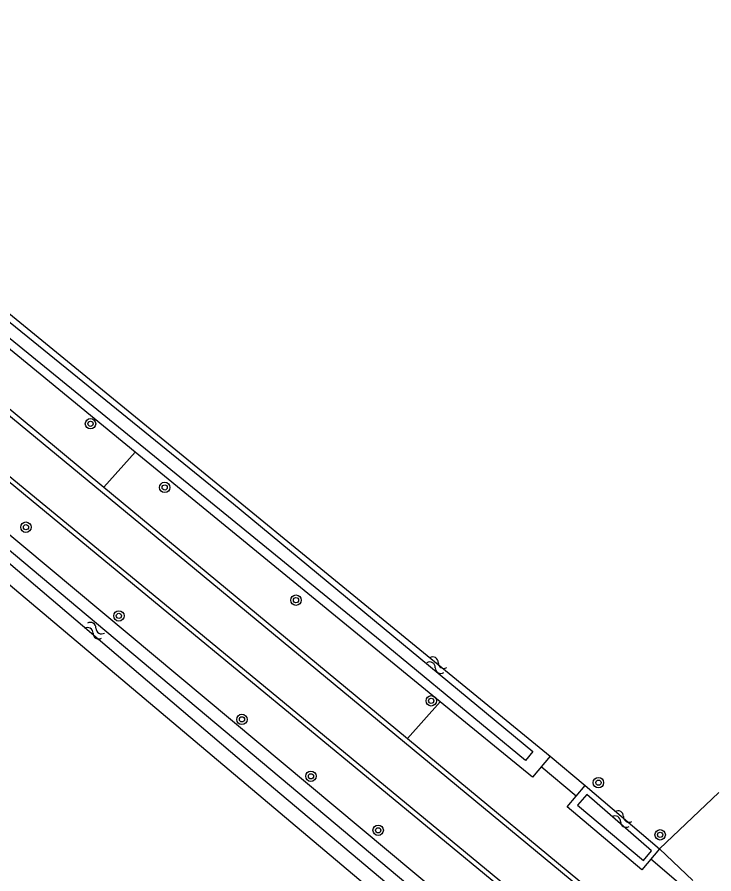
# Model space of a CAD drawing. Extents: x 137999 to 141000, y 397500 to 400501.
# Drawn here: x 139694.9 to 139748.4, y 400328.5 to 400394.2 of the extents above; entities that cross this region are included whole.
import ezdxf

# ---------------------------------------------------------------- set-up
doc = ezdxf.new("R2010")
doc.units = 0
for name, color, linetype in [('gg-knt-bronhoudergrens', 7, 'Continuous'), ('gg-knt-verharding', 7, 'Continuous'), ('gg-kntw-bovenkant insteek waterloop', 7, 'Continuous'), ('gg-kntw-waterlijn', 7, 'Continuous'), ('gg-kwrk-duiker nz buis', 7, 'Continuous'), ('gt-grn-groengrens', 7, 'Continuous'), ('gt-symb-boom', 7, 'Continuous'), ('gt-symb-watersymbool', 7, 'Continuous')]:
    doc.layers.add(name, color=color, linetype=linetype)

# ---------------------------------------------------------------- blocks, each defined once
blk = doc.blocks.new('gt0-WA')
at = {"layer": 'gt-symb-watersymbool'}
for centre, start, end in [((-0.323, 0.022), 28.07249, 151.92751), ((0.427, 0.422), 208.07248, 331.92751), ((-0.323, -0.428), 28.07249, 151.92751), ((0.427, -0.028), 208.07248, 331.92751)]:
    blk.add_arc(centre, 0.425, start, end, dxfattribs=at)
blk = doc.blocks.new('gt0-BOOM')
at = {"layer": 'gt-symb-boom'}
for radius in [0.4, 0.2]:
    blk.add_circle((0, 0), radius, dxfattribs=at)

msp = doc.modelspace()

# ---------------------------------------------------------------- linework, layer by layer
at = {"layer": 'gg-knt-bronhoudergrens'}
msp.add_line((139748.799, 400334.731), (139744.25, 400330.404), dxfattribs=at)
at = {"layer": 'gg-knt-verharding'}
msp.add_line((139663.776, 400389.394), (139701.594, 400358.136), dxfattribs=at)
for points in [[(139795.765, 400279.685), (139795.567, 400279.832), (139777.151, 400295.046), (139740.776, 400325.229), (139708.54, 400351.868), (139663.521, 400389.031)], [(139756.382, 400307.216), (139738.262, 400322.31), (139705.989, 400348.913), (139660.91, 400386.088), (139661.096, 400386.288)], [(139661.096, 400386.288), (139706.243, 400349.183), (139738.559, 400322.538), (139775.125, 400292.119), (139793.155, 400276.789)], [(139701.594, 400358.136), (139708.708, 400352.256), (139724.891, 400338.871)], [(139724.891, 400338.871), (139741.09, 400325.472), (139748.27, 400319.516)]]:
    msp.add_lwpolyline(points, dxfattribs=at)
at = {"layer": 'gg-kntw-bovenkant insteek waterloop'}
for p, q in [((139734.626, 400316.74), (139643.557, 400393.327)), ((139736.884, 400318.983), (139650.938, 400390.683)), ((139676.234, 400386.216), (139735.848, 400337.503)), ((139727.399, 400341.679), (139703.979, 400360.824)), ((139738.522, 400335.245), (139744.25, 400330.404))]:
    msp.add_line(p, q, dxfattribs=at)
for points in [[(139703.979, 400360.824), (139674.962, 400384.635), (139676.234, 400386.216)], [(139735.848, 400337.503), (139734.483, 400335.888), (139727.399, 400341.679)], [(139744.25, 400330.404), (139742.885, 400328.789), (139737.157, 400333.63), (139738.522, 400335.245)]]:
    msp.add_lwpolyline(points, dxfattribs=at)
at = {"layer": 'gg-kntw-waterlijn'}
for points in [[(139735.349, 400317.458), (139733.478, 400319.21), (139712.499, 400336.806), (139688.738, 400357.01), (139663.977, 400377.657), (139644.859, 400393.308), (139645.317, 400394.187)], [(139736.157, 400318.261), (139729.862, 400323.503), (139668.668, 400374.812), (139645.317, 400394.187)], [(139676.419, 400385.329), (139711.535, 400356.853), (139734.522, 400337.858), (139733.946, 400337.161), (139722.797, 400346.375), (139683.01, 400378.763), (139675.865, 400384.58), (139676.419, 400385.329)], [(139738.672, 400334.56), (139737.955, 400333.747), (139743, 400329.5), (139743.633, 400330.251), (139738.672, 400334.56)]]:
    msp.add_lwpolyline(points, dxfattribs=at)
at = {"layer": 'gg-kwrk-duiker nz buis'}
for p, q in [((139737.839, 400334.437), (139735.165, 400336.695)), ((139746.239, 400327.338), (139743.567, 400329.596))]:
    msp.add_line(p, q, dxfattribs=at)
at = {"layer": 'gt-grn-groengrens'}
for p, q in [((139703.979, 400360.824), (139701.594, 400358.136)), ((139724.891, 400338.871), (139727.399, 400341.679)), ((139735.848, 400337.503), (139738.522, 400335.245)), ((139744.25, 400330.404), (139746.795, 400327.968))]:
    msp.add_line(p, q, dxfattribs=at)

# ---------------------------------------------------------------- block references
at = {"layer": 'gt-symb-boom'}
for p in [(139700.564, 400362.999), (139706.257, 400358.116), (139695.607, 400355.067), (139716.335, 400349.471), (139702.741, 400348.262), (139726.717, 400341.749), (139712.188, 400340.327), (139717.483, 400335.962), (139722.645, 400331.82)]:
    msp.add_blockref('gt0-BOOM', p, dxfattribs=at)
at = {"layer": 'gt-symb-boom', "rotation": -76.99249520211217}
for p in [(139739.552, 400335.474), (139744.288, 400331.472)]:
    msp.add_blockref('gt0-BOOM', p, dxfattribs=at)
at = {"layer": 'gt-symb-watersymbool', "rotation": 149.99927221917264}
for p in [(139700.915, 400347.101), (139727.183, 400344.456), (139741.404, 400332.653)]:
    msp.add_blockref('gt0-WA', p, dxfattribs=at)

doc.saveas('drawing.dxf')
